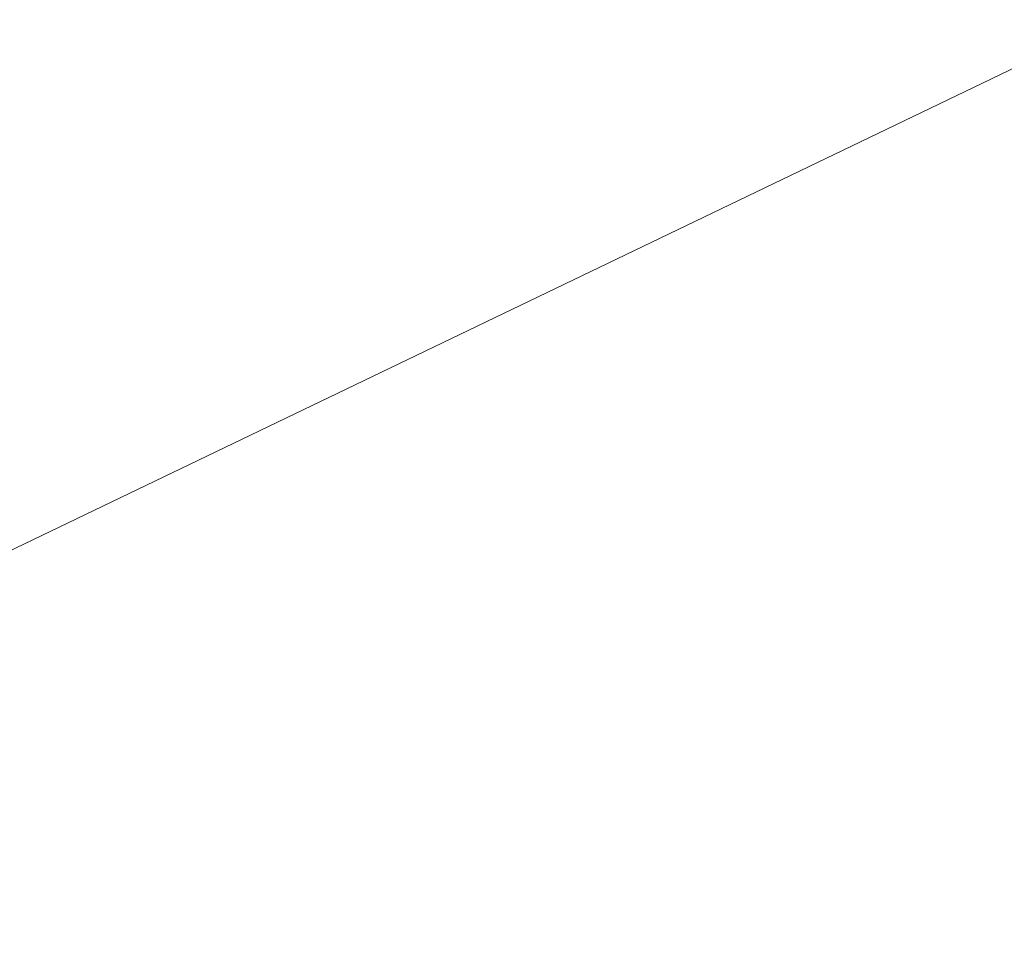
# Model space of a CAD drawing. Header units: millimetres. Extents: x 162876 to 168130, y 402614 to 405602.
# Tile 420 of 656: x 165485.642 to 165485.755, y 403901.118 to 403901.223. Entities that reach past the tile are written whole.
import ezdxf

# ---------------------------------------------------------------- set-up
doc = ezdxf.new("R2010")
doc.units = ezdxf.units.MM
doc.layers.add('X-CA190022.004-UO-KAD_Percelen$0$B-WE-KG-GRENS_PERCEEL-GV', color=150, linetype='Continuous', lineweight=9)
doc.layers.add('X-CA190022.004-UO-OPB_Opbreek_v0.1$0$V-WE-VH-VERHARDING_TEGEL-A-200', color=252, linetype='Continuous', lineweight=18)
doc.layers.add('X-CA190022.004-UO-OPB_Opbreek_v0.1$0$V-WE-VH-VERHARDING_ASFALT-A-200 DEKLAAG FREZEN', color=32, linetype='Continuous', lineweight=18, transparency=0.5)

msp = doc.modelspace()

# ---------------------------------------------------------------- hatches: boundary and pattern name
at = {"layer": 'X-CA190022.004-UO-OPB_Opbreek_v0.1$0$V-WE-VH-VERHARDING_ASFALT-A-200 DEKLAAG FREZEN'}
h = msp.add_hatch(dxfattribs=at)
h.set_pattern_fill('AVH-ASFALT', color=256, scale=0.5, pattern_type=2)
h.set_pattern_definition([(60, (0, 0), (-0.4330127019, 0.25), []), (120, (0, 0), (-0.4330127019, -0.25), [])])
h.paths.add_polyline_path([(165509.78164, 403931.39003), (165512.25764, 403933.86503), (165509.6084, 403936.19285), (165509.27892, 403935.85379), (165480.23664, 403905.16803, 0.008697), (165475.24665, 403899.70227), (165477.82145, 403897.43244, -0.008776), (165479.15414, 403898.87403), (165480.27364, 403900.06203), (165495.02764, 403915.72603)])
at = {"layer": 'X-CA190022.004-UO-OPB_Opbreek_v0.1$0$V-WE-VH-VERHARDING_TEGEL-A-200'}
h = msp.add_hatch(dxfattribs=at)
h.set_pattern_fill('AVH-TEGEL_300X300_HALFST-SO', color=256, scale=2, pattern_type=2)
h.set_pattern_definition([(0, (0, 0), (0.6, 0.3), [0.6, -0.6]), (90, (0, 0), (-0.6, 4e-17), [])])
edge = h.paths.add_edge_path()
edge.add_line((165468.51054, 403879.87953), (165470.31232, 403879.37847))
edge.add_line((165470.31232, 403879.37847), (165470.3534, 403879.57893))
edge.add_arc((165621.53471, 403843.81993), 155.35281, 166.2628531, 166.6923715, ccw=False)
edge.add_arc((165501.66923, 403873.13001), 31.95583, 144.719179, 166.276236, ccw=False)
edge.add_arc((165508.15829, 403869.43146), 39.39602, 137.846814, 145.779077, ccw=False)
edge.add_line((165478.95193, 403895.87072), (165480.04535, 403897.03017))
edge.add_line((165480.04535, 403897.03017), (165509.51568, 403928.28851))
edge.add_line((165509.51568, 403928.28851), (165514.01797, 403932.91087))
edge.add_arc((165515.30174, 403931.40494), 1.97886, 52.13781, 130.44674, ccw=False)
edge.add_line((165516.51629, 403932.96723), (165517.00655, 403932.53436))
edge.add_line((165517.00655, 403932.53436), (165524.0861, 403926.28353))
edge.add_line((165524.0861, 403926.28353), (165525.34615, 403927.72424))
edge.add_line((165525.34615, 403927.72424), (165518.02681, 403934.16222))
edge.add_arc((165515.30112, 403931.48056), 3.82371, 44.53348, 128.01372)
edge.add_line((165512.94629, 403934.49312), (165512.2257, 403933.76556))
edge.add_line((165512.2257, 403933.76556), (165509.75041, 403931.29127))
edge.add_line((165509.75041, 403931.29127), (165480.24323, 403899.96415))
edge.add_line((165480.24323, 403899.96415), (165478.00497, 403897.58893))
edge.add_arc((165523.17964, 403857.29249), 60.53556, 138.2665917, 144.3671748)
edge.add_arc((165502.04626, 403872.99973), 34.21119, 145.127978, 166.390148)
edge.add_arc((165598.90477, 403848.73096), 134.06299, 166.0501152, 166.5649618)

# ---------------------------------------------------------------- linework, layer by layer
at = {"layer": 'X-CA190022.004-UO-KAD_Percelen$0$B-WE-KG-GRENS_PERCEEL-GV', "flags": 128}
msp.add_lwpolyline([(165206.02, 403764.38), (165414.648, 403867.011), (165488.008, 403902.301), (165500.095, 403908.046), (165516.162, 403915.666), (165529.8, 403922.245), (165525.447, 403925.461), (165439.548, 403884.215), (165377.01, 403853.973), (165312.395, 403823.042), (165261.19, 403798.093), (165219.371, 403778.022), (165203.794, 403770.499)], close=True, dxfattribs=at)
msp.add_lwpolyline([(165497.474, 403741.197), (165497.667, 403757.082), (165501.252, 403778.269), (165482.14, 403813.619), (165476.531, 403838.4), (165471.394, 403861.093), (165490.886, 403870.6), (165502.278, 403876.156), (165512.515, 403881.147), (165488.008, 403902.301), (165414.648, 403867.011), (165432.29, 403842.158), (165433.171, 403842.55), (165456.543, 403853.918), (165459.871, 403852.29), (165465.213, 403828.507), (165469.095, 403811.313), (165472.909, 403794.011), (165474.352, 403787.415), (165476.721, 403776.593), (165481.531, 403755.119), (165484.652, 403736.3)], dxfattribs=at)

doc.saveas('drawing.dxf')
